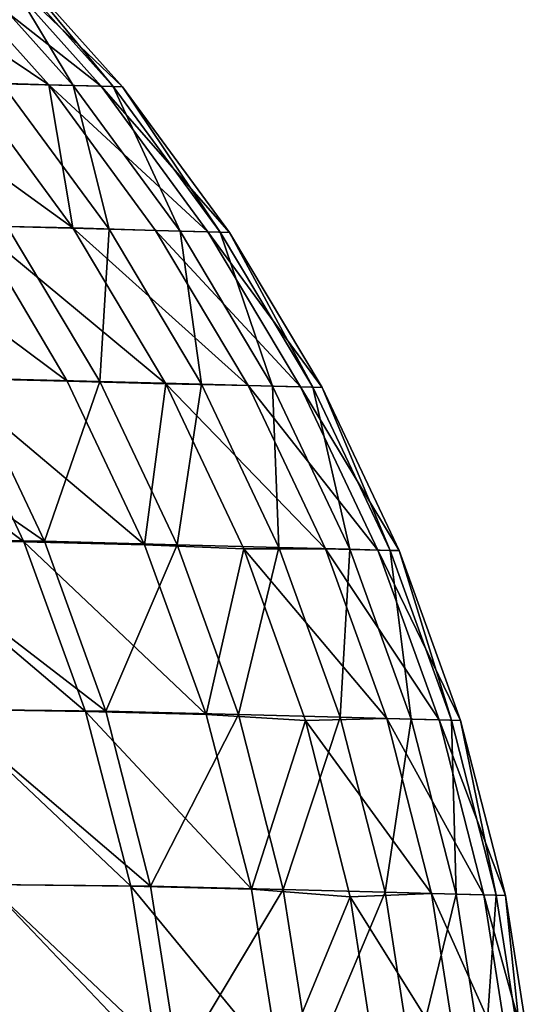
# Model space of a CAD drawing. Header units: metres. Extents: x -2 to 85, y -75 to 96.
# Tile 426 of 444: x 11.663 to 12.072, y 73.399 to 74.182. Entities that reach past the tile are written whole.
import ezdxf

# ---------------------------------------------------------------- set-up
doc = ezdxf.new("R2010")
doc.units = ezdxf.units.M
doc.layers.add('solid_20204500', color=7, linetype='CONTINUOUS')

msp = doc.modelspace()

# ---------------------------------------------------------------- linework, layer by layer
at = {"layer": 'solid_20204500'}
for points in [[(11.686403, 74.130432, -27.554871), (11.62035, 74.13266, -39.989029), (11.524934, 74.239204, -39.988415)], [(11.590575, 74.237488, -27.554445), (11.686403, 74.130432, -27.554871), (11.524934, 74.239204, -39.988415)], [(11.728113, 74.129341, -15.020429), (11.686403, 74.130432, -27.554871), (11.590575, 74.237488, -27.554445)], [(11.728113, 74.129341, -15.020429), (11.590575, 74.237488, -27.554445), (11.632285, 74.236397, -15.020197)], [(11.705887, 74.129921, 22.58305), (11.610059, 74.236977, 22.582703), (11.649359, 74.131401, 35.117435)], [(11.642027, 74.236145, 10.048425), (11.610059, 74.236977, 22.582703), (11.705887, 74.129921, 22.58305)], [(11.632285, 74.236397, -15.020197), (11.649435, 74.235947, -2.485891), (11.745264, 74.128891, -2.485929)], [(11.728113, 74.129341, -15.020429), (11.632285, 74.236397, -15.020197), (11.745264, 74.128891, -2.485929)], [(11.737855, 74.129082, 10.04858), (11.642027, 74.236145, 10.048425), (11.705887, 74.129921, 22.58305)], [(11.649435, 74.235947, -2.485891), (11.642027, 74.236145, 10.048425), (11.737855, 74.129082, 10.04858)], [(11.745264, 74.128891, -2.485929), (11.649435, 74.235947, -2.485891), (11.737855, 74.129082, 10.04858)], [(11.542957, 74.134254, -50.884293), (11.62035, 74.13266, -39.989029), (11.705606, 74.016869, -39.989582)], [(11.542957, 74.134254, -50.884293), (11.705606, 74.016869, -39.989582), (11.627709, 74.01828, -50.884991)], [(11.686403, 74.130432, -27.554871), (11.705606, 74.016869, -39.989582), (11.62035, 74.13266, -39.989029)], [(11.734504, 74.015671, 35.117916), (11.649359, 74.131401, 35.117435), (11.653416, 74.017792, 47.65234)], [(11.705887, 74.129921, 22.58305), (11.649359, 74.131401, 35.117435), (11.734504, 74.015671, 35.117916)], [(11.686403, 74.130432, -27.554871), (11.771548, 74.014702, -27.55525), (11.705606, 74.016869, -39.989582)], [(11.813259, 74.013611, -15.020636), (11.771548, 74.014702, -27.55525), (11.686403, 74.130432, -27.554871)], [(11.813259, 74.013611, -15.020636), (11.686403, 74.130432, -27.554871), (11.728113, 74.129341, -15.020429)], [(11.791032, 74.014191, 22.583361), (11.705887, 74.129921, 22.58305), (11.734504, 74.015671, 35.117916)], [(11.737855, 74.129082, 10.04858), (11.705887, 74.129921, 22.58305), (11.791032, 74.014191, 22.583361)], [(11.728113, 74.129341, -15.020429), (11.745264, 74.128891, -2.485929), (11.83041, 74.013161, -2.485963)], [(11.813259, 74.013611, -15.020636), (11.728113, 74.129341, -15.020429), (11.83041, 74.013161, -2.485963)], [(11.823001, 74.013351, 10.048718), (11.737855, 74.129082, 10.04858), (11.791032, 74.014191, 22.583361)], [(11.745264, 74.128891, -2.485929), (11.737855, 74.129082, 10.04858), (11.823001, 74.013351, 10.048718)], [(11.83041, 74.013161, -2.485963), (11.745264, 74.128891, -2.485929), (11.823001, 74.013351, 10.048718)], [(11.701114, 73.894676, -50.885597), (11.60502, 73.897072, -61.802807), (11.531622, 74.020691, -61.802067)], [(11.627709, 74.01828, -50.884991), (11.701114, 73.894676, -50.885597), (11.531622, 74.020691, -61.802067)], [(11.727097, 73.894447, 47.652912), (11.653416, 74.017792, 47.65234), (11.621449, 73.897209, 60.187302)], [(11.627709, 74.01828, -50.884991), (11.705606, 74.016869, -39.989582), (11.779778, 73.892708, -39.990067)], [(11.627709, 74.01828, -50.884991), (11.779778, 73.892708, -39.990067), (11.701114, 73.894676, -50.885597)], [(11.734504, 74.015671, 35.117916), (11.653416, 74.017792, 47.65234), (11.727097, 73.894447, 47.652912)], [(11.84523, 73.89135, -27.555582), (11.779778, 73.892708, -39.990067), (11.705606, 74.016869, -39.989582)], [(11.771548, 74.014702, -27.55525), (11.84523, 73.89135, -27.555582), (11.705606, 74.016869, -39.989582)], [(11.808185, 73.892319, 35.11834), (11.734504, 74.015671, 35.117916), (11.727097, 73.894447, 47.652912)], [(11.791032, 74.014191, 22.583361), (11.734504, 74.015671, 35.117916), (11.808185, 73.892319, 35.11834)], [(11.886941, 73.890259, -15.020816), (11.84523, 73.89135, -27.555582), (11.771548, 74.014702, -27.55525)], [(11.886941, 73.890259, -15.020816), (11.771548, 74.014702, -27.55525), (11.813259, 74.013611, -15.020636)], [(11.864714, 73.890839, 22.583633), (11.791032, 74.014191, 22.583361), (11.808185, 73.892319, 35.11834)], [(11.823001, 74.013351, 10.048718), (11.791032, 74.014191, 22.583361), (11.864714, 73.890839, 22.583633)], [(11.813259, 74.013611, -15.020636), (11.83041, 74.013161, -2.485963), (11.904092, 73.889809, -2.485993)], [(11.886941, 73.890259, -15.020816), (11.813259, 74.013611, -15.020636), (11.904092, 73.889809, -2.485993)], [(11.896683, 73.889999, 10.04884), (11.823001, 74.013351, 10.048718), (11.864714, 73.890839, 22.583633)], [(11.83041, 74.013161, -2.485963), (11.823001, 74.013351, 10.048718), (11.896683, 73.889999, 10.04884)], [(11.904092, 73.889809, -2.485993), (11.83041, 74.013161, -2.485963), (11.896683, 73.889999, 10.04884)], [(11.666527, 73.767082, -61.803432), (11.553486, 73.769363, -72.709679), (11.491913, 73.899429, -72.708946)], [(11.60502, 73.897072, -61.802807), (11.666527, 73.767082, -61.803432), (11.491913, 73.899429, -72.708946)], [(11.682988, 73.76738, 60.187912), (11.491993, 73.899475, 72.708946), (11.553511, 73.769371, 72.709686)], [(11.682988, 73.76738, 60.187912), (11.621449, 73.897209, 60.187302), (11.491993, 73.899475, 72.708946)], [(11.762628, 73.764694, -50.886116), (11.666527, 73.767082, -61.803432), (11.60502, 73.897072, -61.802807)], [(11.701114, 73.894676, -50.885597), (11.762628, 73.764694, -50.886116), (11.60502, 73.897072, -61.802807)], [(11.727097, 73.894447, 47.652912), (11.621449, 73.897209, 60.187302), (11.682988, 73.76738, 60.187912)], [(11.788637, 73.76461, 47.653397), (11.727097, 73.894447, 47.652912), (11.682988, 73.76738, 60.187912)], [(11.701114, 73.894676, -50.885597), (11.779778, 73.892708, -39.990067), (11.762628, 73.764694, -50.886116)], [(11.808185, 73.892319, 35.11834), (11.727097, 73.894447, 47.652912), (11.788637, 73.76461, 47.653397)], [(11.762628, 73.764694, -50.886116), (11.779778, 73.892708, -39.990067), (11.841843, 73.76152, -39.990475)], [(11.906773, 73.76152, -27.555861), (11.841843, 73.76152, -39.990475), (11.779778, 73.892708, -39.990067)], [(11.84523, 73.89135, -27.555582), (11.906773, 73.76152, -27.555861), (11.779778, 73.892708, -39.990067)], [(11.869727, 73.762489, 35.118698), (11.808185, 73.892319, 35.11834), (11.788637, 73.76461, 47.653397)], [(11.864714, 73.890839, 22.583633), (11.808185, 73.892319, 35.11834), (11.869727, 73.762489, 35.118698)], [(11.948483, 73.760422, -15.020968), (11.906773, 73.76152, -27.555861), (11.84523, 73.89135, -27.555582)], [(11.948483, 73.760422, -15.020968), (11.84523, 73.89135, -27.555582), (11.886941, 73.890259, -15.020816)], [(11.926256, 73.761009, 22.583862), (11.864714, 73.890839, 22.583633), (11.869727, 73.762489, 35.118698)], [(11.896683, 73.889999, 10.04884), (11.864714, 73.890839, 22.583633), (11.926256, 73.761009, 22.583862)], [(11.886941, 73.890259, -15.020816), (11.904092, 73.889809, -2.485993), (11.965635, 73.759979, -2.486018)], [(11.948483, 73.760422, -15.020968), (11.886941, 73.890259, -15.020816), (11.965635, 73.759979, -2.486018)], [(11.958226, 73.76017, 10.048941), (11.896683, 73.889999, 10.04884), (11.926256, 73.761009, 22.583862)], [(11.904092, 73.889809, -2.485993), (11.896683, 73.889999, 10.04884), (11.958226, 73.76017, 10.048941)], [(11.965635, 73.759979, -2.486018), (11.904092, 73.889809, -2.485993), (11.958226, 73.76017, 10.048941)], [(11.715602, 73.631958, -61.80394), (11.602304, 73.633881, -72.710281), (11.553486, 73.769363, -72.709679)], [(11.666527, 73.767082, -61.803432), (11.715602, 73.631958, -61.80394), (11.553486, 73.769363, -72.709679)], [(11.731824, 73.632256, 60.188404), (11.553511, 73.769371, 72.709686), (11.602304, 73.633881, 72.710281)], [(11.731824, 73.632256, 60.188404), (11.682988, 73.76738, 60.187912), (11.553511, 73.769371, 72.709686)], [(11.811713, 73.629593, -50.886536), (11.715602, 73.631958, -61.80394), (11.666527, 73.767082, -61.803432)], [(11.762628, 73.764694, -50.886116), (11.811713, 73.629593, -50.886536), (11.666527, 73.767082, -61.803432)], [(11.788637, 73.76461, 47.653397), (11.682988, 73.76738, 60.187912), (11.731824, 73.632256, 60.188404)], [(11.837474, 73.629486, 47.653786), (11.788637, 73.76461, 47.653397), (11.731824, 73.632256, 60.188404)], [(11.762628, 73.764694, -50.886116), (11.841843, 73.76152, -39.990475), (11.811713, 73.629593, -50.886536)], [(11.869727, 73.762489, 35.118698), (11.788637, 73.76461, 47.653397), (11.837474, 73.629486, 47.653786)], [(11.811713, 73.629593, -50.886536), (11.841843, 73.76152, -39.990475), (11.890989, 73.624779, -39.990803)], [(11.918565, 73.627365, 35.118984), (11.869727, 73.762489, 35.118698), (11.837474, 73.629486, 47.653786)], [(11.95561, 73.626389, -27.556087), (11.890989, 73.624779, -39.990803), (11.841843, 73.76152, -39.990475)], [(11.906773, 73.76152, -27.555861), (11.95561, 73.626389, -27.556087), (11.841843, 73.76152, -39.990475)], [(11.926256, 73.761009, 22.583862), (11.869727, 73.762489, 35.118698), (11.918565, 73.627365, 35.118984)], [(11.997322, 73.625298, -15.021091), (11.95561, 73.626389, -27.556087), (11.906773, 73.76152, -27.555861)], [(11.997322, 73.625298, -15.021091), (11.906773, 73.76152, -27.555861), (11.948483, 73.760422, -15.020968)], [(11.975095, 73.625885, 22.584047), (11.926256, 73.761009, 22.583862), (11.918565, 73.627365, 35.118984)], [(11.958226, 73.76017, 10.048941), (11.926256, 73.761009, 22.583862), (11.975095, 73.625885, 22.584047)], [(11.948483, 73.760422, -15.020968), (11.965635, 73.759979, -2.486018), (12.014473, 73.624847, -2.486039)], [(11.997322, 73.625298, -15.021091), (11.948483, 73.760422, -15.020968), (12.014473, 73.624847, -2.486039)], [(12.007064, 73.625046, 10.049024), (11.958226, 73.76017, 10.048941), (11.975095, 73.625885, 22.584047)], [(11.965635, 73.759979, -2.486018), (11.958226, 73.76017, 10.048941), (12.007064, 73.625046, 10.049024)], [(12.014473, 73.624847, -2.486039), (11.965635, 73.759979, -2.486018), (12.007064, 73.625046, 10.049024)], [(11.767509, 73.493073, 60.188774), (11.602304, 73.633881, 72.710281), (11.637877, 73.494347, 72.710724)], [(11.767509, 73.493073, 60.188774), (11.731824, 73.632256, 60.188404), (11.602304, 73.633881, 72.710281)], [(11.715602, 73.631958, -61.80394), (11.751703, 73.49295, -61.804325), (11.602304, 73.633881, -72.710281)], [(11.751703, 73.49295, -61.804325), (11.637937, 73.494354, -72.710724), (11.602304, 73.633881, -72.710281)], [(11.847827, 73.490601, -50.886848), (11.751703, 73.49295, -61.804325), (11.715602, 73.631958, -61.80394)], [(11.811713, 73.629593, -50.886536), (11.847827, 73.490601, -50.886848), (11.715602, 73.631958, -61.80394)], [(11.837474, 73.629486, 47.653786), (11.731824, 73.632256, 60.188404), (11.767509, 73.493073, 60.188774)], [(11.873159, 73.490311, 47.654079), (11.837474, 73.629486, 47.653786), (11.767509, 73.493073, 60.188774)], [(11.811713, 73.629593, -50.886536), (11.890989, 73.624779, -39.990803), (11.847827, 73.490601, -50.886848)], [(11.918565, 73.627365, 35.118984), (11.837474, 73.629486, 47.653786), (11.873159, 73.490311, 47.654079)], [(11.954249, 73.488182, 35.119202), (11.918565, 73.627365, 35.118984), (11.873159, 73.490311, 47.654079)], [(11.975095, 73.625885, 22.584047), (11.918565, 73.627365, 35.118984), (11.954249, 73.488182, 35.119202)], [(11.847827, 73.490601, -50.886848), (11.890989, 73.624779, -39.990803), (11.926539, 73.484589, -39.991051)], [(11.95561, 73.626389, -27.556087), (11.991296, 73.487213, -27.556255), (11.890989, 73.624779, -39.990803)], [(11.991296, 73.487213, -27.556255), (11.926539, 73.484589, -39.991051), (11.890989, 73.624779, -39.990803)], [(12.01078, 73.486702, 22.584187), (11.975095, 73.625885, 22.584047), (11.954249, 73.488182, 35.119202)], [(12.033008, 73.486122, -15.021184), (11.991296, 73.487213, -27.556255), (11.95561, 73.626389, -27.556087)], [(12.033008, 73.486122, -15.021184), (11.95561, 73.626389, -27.556087), (11.997322, 73.625298, -15.021091)], [(12.007064, 73.625046, 10.049024), (11.975095, 73.625885, 22.584047), (12.01078, 73.486702, 22.584187)], [(11.997322, 73.625298, -15.021091), (12.014473, 73.624847, -2.486039), (12.050159, 73.485672, -2.486054)], [(12.033008, 73.486122, -15.021184), (11.997322, 73.625298, -15.021091), (12.050159, 73.485672, -2.486054)], [(12.04275, 73.485863, 10.049086), (12.007064, 73.625046, 10.049024), (12.01078, 73.486702, 22.584187)], [(12.014473, 73.624847, -2.486039), (12.007064, 73.625046, 10.049024), (12.04275, 73.485863, 10.049086)], [(12.050159, 73.485672, -2.486054), (12.014473, 73.624847, -2.486039), (12.04275, 73.485863, 10.049086)], [(11.789713, 73.35112, 60.189018), (11.637877, 73.494347, 72.710724), (11.659891, 73.352226, 72.711014)], [(11.789713, 73.35112, 60.189018), (11.767509, 73.493073, 60.188774), (11.637877, 73.494347, 72.710724)], [(11.751703, 73.49295, -61.804325), (11.774291, 73.351318, -61.804581), (11.637937, 73.494354, -72.710724)], [(11.774291, 73.351318, -61.804581), (11.660019, 73.352211, -72.711014), (11.637937, 73.494354, -72.710724)], [(11.87043, 73.348976, -50.887058), (11.774291, 73.351318, -61.804581), (11.751703, 73.49295, -61.804325)], [(11.847827, 73.490601, -50.886848), (11.87043, 73.348976, -50.887058), (11.751703, 73.49295, -61.804325)], [(11.873159, 73.490311, 47.654079), (11.767509, 73.493073, 60.188774), (11.789713, 73.35112, 60.189018)], [(11.895365, 73.348351, 47.65427), (11.873159, 73.490311, 47.654079), (11.789713, 73.35112, 60.189018)], [(11.847827, 73.490601, -50.886848), (11.926539, 73.484589, -39.991051), (11.87043, 73.348976, -50.887058)], [(11.954249, 73.488182, 35.119202), (11.873159, 73.490311, 47.654079), (11.895365, 73.348351, 47.65427)], [(11.976456, 73.34623, 35.119343), (11.954249, 73.488182, 35.119202), (11.895365, 73.348351, 47.65427)], [(11.991296, 73.487213, -27.556255), (12.013502, 73.345261, -27.556368), (11.926539, 73.484589, -39.991051)], [(12.01078, 73.486702, 22.584187), (11.954249, 73.488182, 35.119202), (11.976456, 73.34623, 35.119343)], [(12.032986, 73.344749, 22.584278), (12.01078, 73.486702, 22.584187), (11.976456, 73.34623, 35.119343)], [(12.055214, 73.34417, -15.021245), (12.013502, 73.345261, -27.556368), (11.991296, 73.487213, -27.556255)], [(12.055214, 73.34417, -15.021245), (11.991296, 73.487213, -27.556255), (12.033008, 73.486122, -15.021184)], [(12.04275, 73.485863, 10.049086), (12.01078, 73.486702, 22.584187), (12.032986, 73.344749, 22.584278)], [(12.033008, 73.486122, -15.021184), (12.050159, 73.485672, -2.486054), (12.072365, 73.343719, -2.486064)], [(12.055214, 73.34417, -15.021245), (12.033008, 73.486122, -15.021184), (12.072365, 73.343719, -2.486064)], [(11.87043, 73.348976, -50.887058), (11.926539, 73.484589, -39.991051), (11.948222, 73.343544, -39.991207)], [(12.013502, 73.345261, -27.556368), (11.948222, 73.343544, -39.991207), (11.926539, 73.484589, -39.991051)], [(12.064956, 73.34391, 10.049126), (12.04275, 73.485863, 10.049086), (12.032986, 73.344749, 22.584278)], [(12.050159, 73.485672, -2.486054), (12.04275, 73.485863, 10.049086), (12.064956, 73.34391, 10.049126)], [(12.072365, 73.343719, -2.486064), (12.050159, 73.485672, -2.486054), (12.064956, 73.34391, 10.049126)]]:
    msp.add_3dface(points, dxfattribs=at)

doc.saveas('drawing.dxf')
